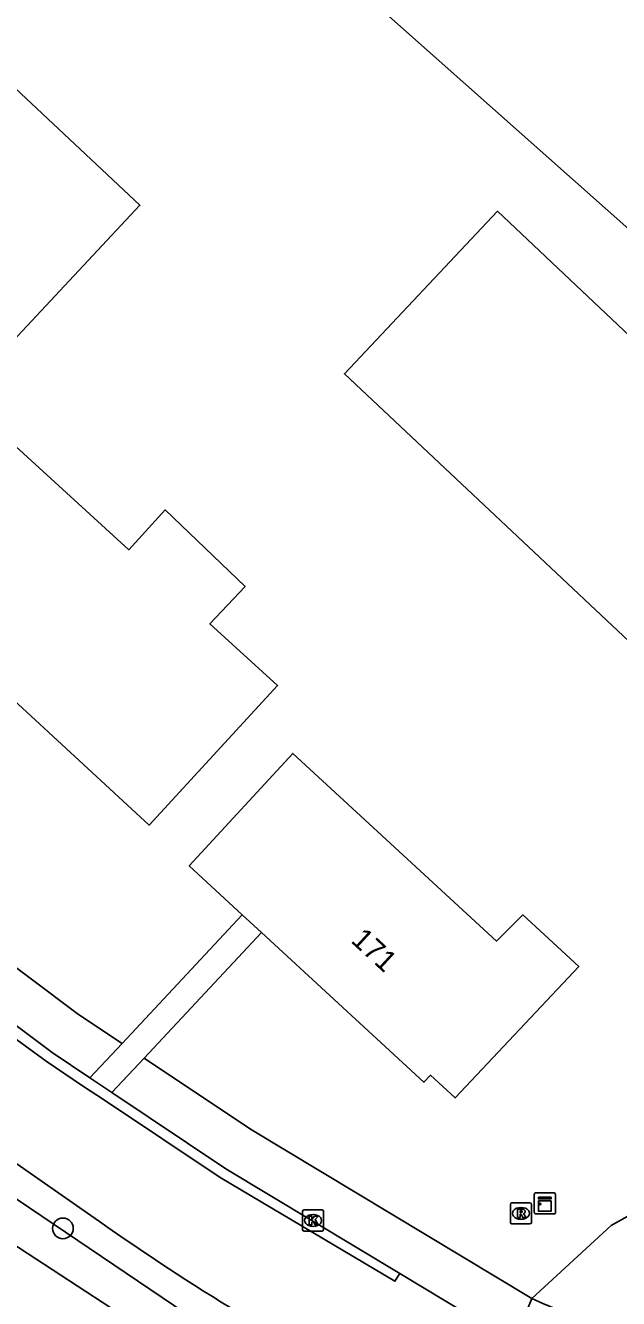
# Model space of a CAD drawing. Extents: x 160203 to 161526, y 379529 to 381797.
# Drawn here: x 160881.3 to 160909.4, y 381439 to 381499.2 of the extents above; entities that cross this region are included whole.
import ezdxf

# ---------------------------------------------------------------- set-up
doc = ezdxf.new("R2010")
doc.units = 0
for name, color, linetype in [('IMGEO_Boom', 7, 'Continuous'), ('IMGEO_Grasland_overig', 7, 'Continuous'), ('IMGEO_Groenvoorziening', 7, 'Continuous'), ('IMGEO_Kast', 7, 'Continuous'), ('IMGEO_Kolk', 7, 'Continuous'), ('IMGEO_Loofbos', 7, 'Continuous'), ('IMGEO_Pand', 7, 'Continuous'), ('IMGEO_Pand_nummerreeks', 7, 'Continuous'), ('IMGEO_Parkeervlak_open', 7, 'Continuous'), ('IMGEO_Rijbaan_lokaal_gesloten', 7, 'Continuous'), ('IMGEO_Rijbaan_lokaal_open', 7, 'Continuous'), ('IMGEO_Rioolput', 7, 'Continuous'), ('IMGEO_Voetpad_open', 7, 'Continuous'), ('IMGEO_Waterloop', 7, 'Continuous')]:
    doc.layers.add(name, color=color, linetype=linetype)

msp = doc.modelspace()

# ---------------------------------------------------------------- linework, layer by layer
at = {"layer": 'IMGEO_Boom'}
msp.add_circle((160883.069, 381442.313), 0.489, dxfattribs=at)
at = {"layer": 'IMGEO_Grasland_overig'}
msp.add_lwpolyline([(160885.867, 381451.059), (160883.813, 381452.43), (160876.93, 381457.581)], dxfattribs=at)
at = {"layer": 'IMGEO_Groenvoorziening'}
msp.add_lwpolyline([(160905.254, 381438.997), (160891.946, 381447), (160886.906, 381450.365)], dxfattribs=at)
at = {"layer": 'IMGEO_Kast'}
for p, q in [((160905.443, 381443.999), (160906.284, 381443.999)), ((160906.284, 381443.999), (160905.443, 381443.999)), ((160905.368, 381443.074), (160905.368, 381443.915)), ((160905.368, 381443.915), (160905.368, 381443.074)), ((160906.368, 381443.924), (160906.368, 381443.083)), ((160906.368, 381443.083), (160906.368, 381443.924)), ((160906.293, 381442.999), (160905.452, 381442.999)), ((160905.452, 381442.999), (160906.293, 381442.999))]:
    msp.add_line(p, q, dxfattribs=at)
for points in [[(160905.563, 381443.789), (160906.163, 381443.789), (160906.163, 381443.704), (160905.563, 381443.704), (160905.563, 381443.789)], [(160905.563, 381443.614), (160906.163, 381443.614), (160906.163, 381443.125), (160905.563, 381443.125), (160905.563, 381443.614)]]:
    msp.add_lwpolyline(points, dxfattribs=at)
msp.add_circle((160905.647, 381443.463), 0.0377, dxfattribs=at)
for centre, start, end in [((160905.446, 381443.921), 92.4484, 184.28452), ((160905.446, 381443.921), 92.4484, 184.28452), ((160906.29, 381443.921), 2.4484, 94.28452), ((160906.29, 381443.921), 2.4484, 94.28452), ((160905.446, 381443.077), 182.4484, 274.28452), ((160905.446, 381443.077), 182.4484, 274.28452), ((160906.29, 381443.077), 272.4484, 4.28452), ((160906.29, 381443.077), 272.4484, 4.28452)]:
    msp.add_arc(centre, 0.0779, start, end, dxfattribs=at)
at = {"layer": 'IMGEO_Kolk'}
for p, q in [((160894.402, 381442.263), (160894.402, 381443.115)), ((160894.477, 381443.189), (160895.329, 381443.189)), ((160894.89, 381442.969), (160894.915, 381442.969)), ((160895.403, 381443.115), (160895.403, 381442.263)), ((160895.329, 381442.189), (160894.477, 381442.189)), ((160894.913, 381442.409), (160894.888, 381442.409))]:
    msp.add_line(p, q, dxfattribs=at)
for points in [[(160894.402, 381442.263), (160894.402, 381443.115)], [(160894.477, 381443.189), (160895.329, 381443.189)], [(160894.723, 381442.889), (160894.846, 381442.889), (160894.846, 381442.738), (160894.976, 381442.889), (160895.14, 381442.889), (160894.994, 381442.738), (160895.147, 381442.489), (160894.995, 381442.489), (160894.91, 381442.653), (160894.846, 381442.586), (160894.846, 381442.489), (160894.723, 381442.489), (160894.723, 381442.889)], [(160895.403, 381443.115), (160895.403, 381442.263)], [(160895.329, 381442.189), (160894.477, 381442.189)]]:
    msp.add_lwpolyline(points, dxfattribs=at)
for centre, start, end in [((160894.479, 381443.113), 91.55205, 178.44795), ((160894.479, 381443.113), 91.55205, 178.44795), ((160895.327, 381443.113), 1.55205, 88.44795), ((160895.327, 381443.113), 1.55205, 88.44795), ((160894.479, 381442.265), 181.55205, 268.44795), ((160894.479, 381442.265), 181.55205, 268.44795), ((160895.327, 381442.265), 271.55205, 358.44795), ((160895.327, 381442.265), 271.55205, 358.44795)]:
    msp.add_arc(centre, 0.0765, start, end, dxfattribs=at)
for centre, major_axis, ratio, start_param, end_param in [((160894.889, 381442.689), (-0.387, 0.002), 0.722429, 4.712389, 7.853982), ((160894.914, 381442.689), (-0.39, 0.002), 0.717154, 1.570796, 4.712389)]:
    msp.add_ellipse(centre, major_axis=major_axis, ratio=ratio, start_param=start_param, end_param=end_param, dxfattribs=at)
at = {"layer": 'IMGEO_Loofbos'}
msp.add_lwpolyline([(160905.254, 381438.997), (160909.01, 381442.443), (160930.906, 381454.716), (160925.966, 381475.241), (160898.062, 381500), (160886.305, 381510.431)], dxfattribs=at)
at = {"layer": 'IMGEO_Pand'}
for points in [[(160910.109, 381469.825), (160896.382, 381482.721), (160903.633, 381490.402), (160917.301, 381477.498), (160910.109, 381469.825)], [(160878.246, 381481.639), (160886.18, 381474.404), (160887.903, 381476.28), (160891.688, 381472.657), (160890.019, 381470.905), (160893.224, 381467.982), (160890.536, 381465.063), (160887.148, 381461.385), (160872.838, 381474.565)], [(160891.553, 381457.141), (160889.045, 381459.451), (160892.433, 381463.129), (160893.945, 381464.771), (160903.579, 381455.898), (160904.833, 381457.134), (160907.474, 381454.694), (160901.621, 381448.484), (160900.45, 381449.555), (160900.148, 381449.225), (160892.469, 381456.298)], [(160891.553, 381457.141), (160892.469, 381456.298)]]:
    msp.add_lwpolyline(points, dxfattribs=at)
at = {"layer": 'IMGEO_Parkeervlak_open'}
msp.add_lwpolyline([(160852.239, 381472.497), (160854.749, 381473.091), (160856.568, 381475.028), (160878.497, 381498.378), (160886.709, 381490.688), (160878.246, 381481.639)], dxfattribs=at)
at = {"layer": 'IMGEO_Rijbaan_lokaal_gesloten'}
for points in [[(160847.256, 381471.764), (160858.436, 381463.516), (160860.301, 381461.982), (160862.316, 381460.398), (160878.159, 381447.251), (160884.389, 381442.919)], [(160867.027, 381462.312), (160873.036, 381457.125), (160877.698, 381453.546), (160882.268, 381450.215), (160883.998, 381449.06), (160885.033, 381448.369), (160890.508, 381444.714), (160898.776, 381439.814), (160899.001, 381440.181)], [(160899.001, 381440.181), (160906.67, 381435.562)]]:
    msp.add_lwpolyline(points, dxfattribs=at)
msp.add_arc((160952.119, 381538.443), 117.099, 234.66177, 242.38961, dxfattribs=at)
at = {"layer": 'IMGEO_Rijbaan_lokaal_open'}
for points in [[(160884.344, 381449.43), (160882.554, 381450.625), (160875.41, 381455.972)], [(160885.38, 381448.738), (160884.344, 381449.43)], [(160885.38, 381448.738), (160890.774, 381445.137), (160899.001, 381440.181)]]:
    msp.add_lwpolyline(points, dxfattribs=at)
at = {"layer": 'IMGEO_Rioolput'}
for p, q in [((160904.236, 381442.596), (160904.236, 381443.448)), ((160904.311, 381443.522), (160905.163, 381443.522)), ((160905.237, 381443.448), (160905.237, 381442.596)), ((160904.747, 381442.742), (160904.722, 381442.742)), ((160904.724, 381443.302), (160904.749, 381443.302)), ((160905.163, 381442.522), (160904.311, 381442.522))]:
    msp.add_line(p, q, dxfattribs=at)
for points in [[(160904.236, 381442.596), (160904.236, 381443.448)], [(160904.311, 381443.522), (160905.163, 381443.522)], [(160905.237, 381443.448), (160905.237, 381442.596)], [(160904.825, 381443.22), (160904.573, 381443.222), (160904.573, 381442.822)], [(160904.573, 381442.822), (160904.697, 381442.822), (160904.697, 381442.984), (160904.708, 381442.984)], [(160904.751, 381443.141), (160904.697, 381443.141), (160904.697, 381443.06)], [(160904.697, 381443.06), (160904.749, 381443.06)], [(160904.755, 381442.955), (160904.826, 381442.822), (160904.966, 381442.822), (160904.901, 381442.948)], [(160905.163, 381442.522), (160904.311, 381442.522)]]:
    msp.add_lwpolyline(points, dxfattribs=at)
for centre, radius, start, end in [((160904.313, 381443.446), 0.0765, 91.55205, 178.44795), ((160904.313, 381443.446), 0.0765, 91.55205, 178.44795), ((160905.161, 381443.446), 0.0765, 1.55205, 88.44795), ((160905.161, 381443.446), 0.0765, 1.55205, 88.44795), ((160904.707, 381442.931), 0.0533, 26.02933, 88.69889), ((160904.733, 381443.249), 0.19, 274.7715, 282.96867), ((160904.757, 381443.045), 0.0964, 77.00612, 93.18647), ((160904.771, 381443.102), 0.0378, 276.66336, 79.67722), ((160904.824, 381443.11), 0.109, 350.36119, 89.41601), ((160904.822, 381443.11), 0.112, 277.58423, 350.98172), ((160904.806, 381442.895), 0.108, 29.51342, 73.79051), ((160904.313, 381442.598), 0.0765, 181.55205, 268.44795), ((160904.313, 381442.598), 0.0765, 181.55205, 268.44795), ((160905.161, 381442.598), 0.0765, 271.55205, 358.44795), ((160905.161, 381442.598), 0.0765, 271.55205, 358.44795)]:
    msp.add_arc(centre, radius, start, end, dxfattribs=at)
for centre, major_axis, ratio, start_param, end_param in [((160904.723, 381443.022), (-0.387, 0.002), 0.722429, 4.712389, 7.853982), ((160904.748, 381443.022), (-0.39, 0.002), 0.717154, 1.570796, 4.712389)]:
    msp.add_ellipse(centre, major_axis=major_axis, ratio=ratio, start_param=start_param, end_param=end_param, dxfattribs=at)
at = {"layer": 'IMGEO_Voetpad_open'}
for points in [[(160885.867, 381451.059), (160891.553, 381457.141)], [(160892.469, 381456.298), (160886.906, 381450.365)], [(160884.344, 381449.43), (160885.867, 381451.059)], [(160886.906, 381450.365), (160885.38, 381448.738)]]:
    msp.add_lwpolyline(points, dxfattribs=at)
at = {"layer": 'IMGEO_Waterloop'}
for points in [[(160907.02, 381426.384), (160907.929, 381427.645), (160904.059, 381429.909), (160903.816, 381430.038), (160903.426, 381430.245), (160891.171, 381436.75), (160879.191, 381444.823), (160874.317, 381448.335), (160869.51, 381452.479), (160863.128, 381457.99), (160852.001, 381467.339), (160846.694, 381471.054)], [(160907.02, 381426.384), (160899.711, 381430.263), (160896.402, 381431.864), (160890.073, 381435.469), (160878.992, 381442.693), (160875.085, 381445.607)], [(160978.476, 381357.145), (160974.176, 381363.232), (160959.284, 381383.102), (160937.453, 381410.816), (160935.963, 381413.052), (160927.255, 381422.406), (160924.298, 381425.072), (160920.79, 381427.97), (160915.731, 381431.808), (160910.348, 381435.179), (160907.771, 381436.493), (160907.291, 381436.737), (160904.841, 381437.986), (160905.254, 381438.997)]]:
    msp.add_lwpolyline(points, dxfattribs=at)
msp.add_arc((160875.236, 381369.023), 76.14, 53.01396, 66.78139, dxfattribs=at)

# ---------------------------------------------------------------- texts
at = {"layer": 'IMGEO_Pand_nummerreeks'}
msp.add_text('171', height=1, rotation=317.35299, dxfattribs=at).set_placement((160896.648, 381455.875))

doc.saveas('drawing.dxf')
